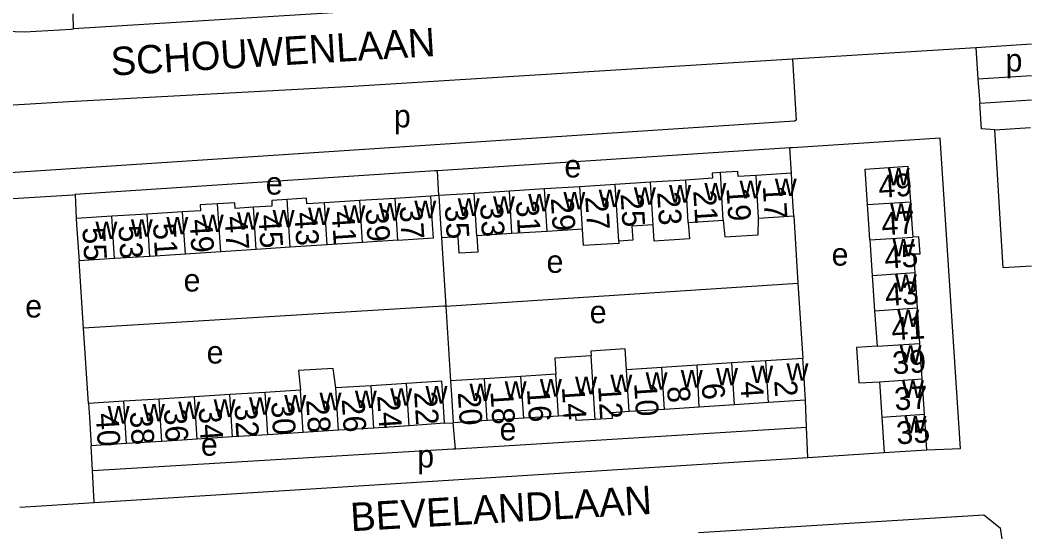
# Model space of a CAD drawing. Extents: x 159675 to 162108, y 386471 to 388472.
# Drawn here: x 160521.9 to 160699.7, y 387695.8 to 387785.9 of the extents above; entities that cross this region are included whole.
import ezdxf

# ---------------------------------------------------------------- set-up
doc = ezdxf.new("R2010")
doc.units = 0
for name, color, linetype in [('BLT_Basislijn', 7, 'Continuous'), ('BLT_Bebouwing', 7, 'Continuous'), ('BLT_Centroide', 7, 'Continuous'), ('BLT_Huisnummer', 7, 'Continuous'), ('BLT_Huisnummer_ tussenligend', 7, 'Continuous'), ('BLT_Onderverdeling_panden', 7, 'Continuous'), ('BLT_Straatnaam', 7, 'Continuous')]:
    doc.layers.add(name, color=color, linetype=linetype)

msp = doc.modelspace()

# ---------------------------------------------------------------- linework, layer by layer
at = {"layer": 'BLT_Basislijn'}
for p, q in [((160593.13, 387788.19), (160531.32, 387784.34)), ((160531.32, 387784.34), (160531.25, 387786.99)), ((160690.21, 387781.03), (160657.88, 387779)), ((160700, 387781.66), (160690.21, 387781.03)), ((160690.21, 387781.03), (160690.53, 387775.57)), ((160690.53, 387775.57), (160700, 387776.16)), ((160690.53, 387775.57), (160690.89, 387771.21)), ((160700, 387771.78), (160690.89, 387771.21)), ((160657.45, 387763.39), (160595.41, 387759.37)), ((160657.72, 387758.93), (160657.45, 387763.39)), ((160595.62, 387755), (160595.41, 387759.37)), ((160531.61, 387755.17), (160531.78, 387750.96)), ((160595.62, 387755), (160594.19, 387754.91)), ((160658.11, 387751.43), (160658.86, 387739.6)), ((160596.08, 387747.54), (160596.84, 387735.53)), ((160533.07, 387731.65), (160532.27, 387743.49)), ((160596.84, 387735.53), (160658.86, 387739.6)), ((160658.86, 387739.6), (160659.71, 387726.33)), ((160596.84, 387735.53), (160597.67, 387722.39)), ((160533.96, 387718.39), (160533.07, 387731.65)), ((160660.39, 387714.22), (160660.18, 387718.96)), ((160596.62, 387714.91), (160598.14, 387714.99)), ((160598.54, 387710.44), (160598.14, 387714.99)), ((160598.54, 387710.44), (160660.39, 387714.22)), ((160660.62, 387708.9), (160660.39, 387714.22)), ((160534.66, 387706.59), (160534.43, 387710.94)), ((160660.62, 387708.9), (160674.04, 387709.75)), ((160534.95, 387700.97), (160660.62, 387708.9)), ((160534.95, 387700.97), (160534.66, 387706.59)), ((160521.82, 387700.14), (160534.95, 387700.97))]:
    msp.add_line(p, q, dxfattribs=at)
for points in [[(160527.76, 387840.6), (160527.25, 387840.57), (160502.28, 387838.83), (160500.84, 387837.06), (160503.49, 387790.4), (160503.64, 387787.61), (160504.25, 387785.6), (160506.13, 387784.42), (160522.67, 387783.82), (160530.89, 387784.31), (160531.32, 387784.34)], [(160657.88, 387779), (160580.55, 387774.24), (160530.49, 387771.52), (160507.02, 387770.08), (160505.52, 387769.45), (160504.87, 387767.96), (160505.85, 387758.08)], [(160657.88, 387779), (160658.53, 387768.27), (160658.27, 387768.11), (160505.85, 387758.08)], [(160693.5, 387766.58), (160691.18, 387766.77), (160690.89, 387771.21)], [(160681.58, 387710.25), (160687.51, 387710.46), (160683.92, 387765.12), (160657.9, 387763.42), (160657.45, 387763.39)], [(160595.41, 387759.37), (160594.92, 387759.34), (160531.61, 387755.17)], [(160506.12, 387753.6), (160531.17, 387755.14), (160531.61, 387755.17)], [(160596.84, 387735.53), (160596.53, 387735.51), (160533.07, 387731.65)], [(160534.66, 387706.59), (160598.15, 387710.42), (160598.54, 387710.44)], [(160641.36, 387695.69), (160691.59, 387698.8), (160694.46, 387696.48), (160694.95, 387693.31), (160695.49, 387685.59), (160695.54, 387684.7)]]:
    msp.add_lwpolyline(points, dxfattribs=at)
at = {"layer": 'BLT_Bebouwing'}
for p, q in [((160693.5, 387766.58), (160699.78, 387766.99)), ((160639.09, 387757.75), (160632.88, 387757.36)), ((160657.72, 387758.93), (160651.51, 387758.54)), ((160608.04, 387755.79), (160601.83, 387755.39)), ((160614.25, 387756.18), (160608.04, 387755.79)), ((160620.46, 387756.57), (160614.25, 387756.18)), ((160626.67, 387756.97), (160620.46, 387756.57)), ((160632.88, 387757.36), (160626.67, 387756.97)), ((160581.71, 387754.12), (160575.47, 387753.73)), ((160587.95, 387754.52), (160581.71, 387754.12)), ((160594.19, 387754.91), (160587.95, 387754.52)), ((160601.83, 387755.39), (160595.62, 387755)), ((160538.02, 387751.36), (160531.78, 387750.96)), ((160544.26, 387751.75), (160538.02, 387751.36)), ((160550.5, 387752.15), (160544.26, 387751.75)), ((160639.51, 387750.26), (160645.71, 387750.65)), ((160651.91, 387751.04), (160658.11, 387751.43)), ((160614.69, 387748.71), (160608.49, 387748.32)), ((160620.9, 387749.1), (160614.69, 387748.71)), ((160588.43, 387747.15), (160582.19, 387746.74)), ((160608.49, 387748.32), (160602.29, 387747.93)), ((160671.52, 387747.19), (160671.94, 387740.95)), ((160557.23, 387745.12), (160550.99, 387744.71)), ((160563.47, 387745.52), (160557.23, 387745.12)), ((160569.46, 387745.91), (160563.47, 387745.52)), ((160575.95, 387746.34), (160569.46, 387745.91)), ((160582.19, 387746.74), (160575.95, 387746.34)), ((160538.51, 387743.9), (160532.27, 387743.49)), ((160544.75, 387744.3), (160538.51, 387743.9)), ((160550.99, 387744.71), (160544.75, 387744.3)), ((160671.94, 387740.95), (160672.36, 387734.71)), ((160679.9, 387735.22), (160679.49, 387741.46)), ((160672.36, 387734.71), (160672.78, 387728.47)), ((160680.32, 387728.98), (160679.9, 387735.22)), ((160680.74, 387722.74), (160680.32, 387728.98)), ((160647.19, 387725.53), (160641.1, 387725.14)), ((160653.2, 387725.91), (160647.19, 387725.53)), ((160659.71, 387726.33), (160653.2, 387725.91)), ((160634.9, 387724.75), (160628.65, 387724.35)), ((160641.1, 387725.14), (160634.9, 387724.75)), ((160603.67, 387722.77), (160597.67, 387722.39)), ((160610.08, 387723.17), (160603.67, 387722.77)), ((160616.22, 387723.56), (160610.08, 387723.17)), ((160673.2, 387722.23), (160673.62, 387715.99)), ((160681.16, 387716.5), (160680.74, 387722.74)), ((160565.06, 387720.35), (160558.84, 387719.96)), ((160571.28, 387720.74), (160565.06, 387720.35)), ((160583.71, 387721.53), (160577.49, 387721.14)), ((160589.93, 387721.92), (160583.71, 387721.53)), ((160540.18, 387718.78), (160533.96, 387718.39)), ((160546.4, 387719.17), (160540.18, 387718.78)), ((160552.62, 387719.57), (160546.4, 387719.17)), ((160558.84, 387719.96), (160552.62, 387719.57)), ((160653.67, 387718.55), (160647.66, 387718.16)), ((160660.18, 387718.96), (160653.67, 387718.55)), ((160635.34, 387717.37), (160629.12, 387716.98)), ((160641.45, 387717.77), (160635.34, 387717.37)), ((160647.66, 387718.16), (160641.45, 387717.77)), ((160596.62, 387714.91), (160590.4, 387714.47)), ((160604.14, 387715.38), (160598.14, 387714.99)), ((160610.6, 387715.8), (160604.14, 387715.38)), ((160616.69, 387716.19), (160610.6, 387715.8)), ((160673.62, 387715.99), (160674.04, 387709.75)), ((160681.58, 387710.25), (160681.16, 387716.5)), ((160571.75, 387713.29), (160565.53, 387712.9)), ((160577.96, 387713.68), (160571.75, 387713.29)), ((160584.18, 387714.08), (160577.96, 387713.68)), ((160590.4, 387714.47), (160584.18, 387714.08)), ((160540.65, 387711.33), (160534.43, 387710.94)), ((160546.87, 387711.72), (160540.65, 387711.33)), ((160553.09, 387712.12), (160546.87, 387711.72)), ((160559.31, 387712.51), (160553.09, 387712.12)), ((160565.53, 387712.9), (160559.31, 387712.51)), ((160674.04, 387709.75), (160681.58, 387710.25))]:
    msp.add_line(p, q, dxfattribs=at)
for points in [[(160700, 387742.6), (160695.02, 387742.3), (160694.55, 387750), (160693.5, 387766.58)], [(160651.51, 387758.54), (160648.33, 387758.34), (160648.27, 387759.27), (160645.24, 387759.07)], [(160671.11, 387753.43), (160670.69, 387759.67), (160678.23, 387760.18), (160678.65, 387753.93)], [(160645.24, 387759.07), (160643.73, 387758.98), (160643.79, 387758.05), (160639.09, 387757.75)], [(160658.11, 387751.43), (160657.96, 387753.83), (160657.72, 387758.93)], [(160568.92, 387754.33), (160566.23, 387754.17), (160566.23, 387753.14), (160562.98, 387752.94)], [(160575.47, 387753.73), (160572.39, 387753.53), (160572.32, 387754.54), (160568.92, 387754.33)], [(160588.43, 387747.15), (160594.67, 387747.55), (160594.51, 387749.89), (160594.51, 387750), (160594.19, 387754.91)], [(160595.62, 387755), (160595.93, 387750), (160596.08, 387747.54)], [(160678.65, 387753.93), (160678.91, 387750), (160679.07, 387747.7)], [(160556.68, 387753.56), (160553.58, 387753.37), (160553.64, 387752.35), (160550.5, 387752.15)], [(160562.98, 387752.94), (160559.76, 387752.75), (160559.69, 387753.73), (160556.68, 387753.56)], [(160671.52, 387747.19), (160671.34, 387750), (160671.11, 387753.43)], [(160531.78, 387750.96), (160531.85, 387750), (160532.12, 387745.83), (160532.27, 387743.49)], [(160645.71, 387750.65), (160645.96, 387747.73), (160651.88, 387748.1), (160651.91, 387751.04)], [(160627.3, 387746.98), (160627.33, 387746.59), (160621.11, 387746.2), (160620.9, 387749.1)], [(160633.35, 387749.88), (160629.61, 387749.64), (160629.77, 387747.13), (160627.3, 387746.98)], [(160639.51, 387750.26), (160639.74, 387747.4), (160633.53, 387747.01), (160633.35, 387749.88)], [(160602.29, 387747.93), (160602.48, 387745.06), (160599.21, 387744.85), (160599.02, 387747.73), (160596.08, 387747.54)], [(160679.49, 387741.46), (160679.26, 387744.74), (160680.35, 387744.74), (160680.14, 387747.77), (160679.07, 387747.7)], [(160628.65, 387724.35), (160628.42, 387728.03), (160622.4, 387727.64), (160622.46, 387726.79)], [(160672.78, 387728.47), (160669.17, 387728.28), (160669.59, 387722.01), (160673.2, 387722.23)], [(160622.46, 387726.79), (160616.04, 387726.39), (160616.22, 387723.56)], [(160660.18, 387718.96), (160659.87, 387723.83), (160659.71, 387726.33)], [(160577.49, 387721.14), (160577, 387724.58), (160570.94, 387724.2), (160571.28, 387720.74)], [(160596.62, 387714.91), (160596.31, 387719.85), (160596.15, 387722.31), (160589.93, 387721.92)], [(160597.67, 387722.39), (160597.83, 387719.89), (160598.14, 387714.99)], [(160533.96, 387718.39), (160534.12, 387715.93), (160534.43, 387710.94)], [(160629.12, 387716.98), (160626.06, 387716.78), (160626.12, 387715.78), (160623.17, 387715.59)], [(160623.17, 387715.59), (160619.81, 387715.38), (160619.75, 387716.38), (160616.69, 387716.19)]]:
    msp.add_lwpolyline(points, dxfattribs=at)
at = {"layer": 'BLT_Onderverdeling_panden'}
for p, q in [((160639.51, 387750.26), (160639.09, 387757.75)), ((160645.71, 387750.65), (160645.24, 387759.07)), ((160651.91, 387751.04), (160651.51, 387758.54)), ((160608.49, 387748.32), (160608.04, 387755.79)), ((160614.69, 387748.71), (160614.25, 387756.18)), ((160620.9, 387749.1), (160620.46, 387756.57)), ((160627.3, 387746.98), (160626.67, 387756.97)), ((160633.35, 387749.88), (160632.88, 387757.36)), ((160569.46, 387745.91), (160568.92, 387754.33)), ((160582.19, 387746.74), (160581.71, 387754.12)), ((160588.43, 387747.15), (160587.95, 387754.52)), ((160602.29, 387747.93), (160601.83, 387755.39)), ((160671.11, 387753.43), (160678.65, 387753.93)), ((160557.23, 387745.12), (160556.68, 387753.56)), ((160563.47, 387745.52), (160562.98, 387752.94)), ((160575.95, 387746.34), (160575.47, 387753.73)), ((160538.51, 387743.9), (160538.02, 387751.36)), ((160544.75, 387744.3), (160544.26, 387751.75)), ((160550.99, 387744.71), (160550.5, 387752.15)), ((160671.52, 387747.19), (160679.07, 387747.7)), ((160671.94, 387740.95), (160679.49, 387741.46)), ((160672.36, 387734.71), (160679.9, 387735.22)), ((160672.78, 387728.47), (160680.32, 387728.98)), ((160623.17, 387715.59), (160622.46, 387726.79)), ((160647.66, 387718.16), (160647.19, 387725.53)), ((160653.67, 387718.55), (160653.2, 387725.91)), ((160629.12, 387716.98), (160628.65, 387724.35)), ((160635.34, 387717.37), (160634.9, 387724.75)), ((160641.45, 387717.77), (160641.1, 387725.14)), ((160604.14, 387715.38), (160603.67, 387722.77)), ((160610.6, 387715.8), (160610.08, 387723.17)), ((160616.69, 387716.19), (160616.22, 387723.56)), ((160673.2, 387722.23), (160680.74, 387722.74)), ((160565.53, 387712.9), (160565.06, 387720.35)), ((160571.75, 387713.29), (160571.28, 387720.74)), ((160577.96, 387713.68), (160577.49, 387721.14)), ((160584.18, 387714.08), (160583.71, 387721.53)), ((160590.4, 387714.47), (160589.93, 387721.92)), ((160540.65, 387711.33), (160540.18, 387718.78)), ((160546.87, 387711.72), (160546.4, 387719.17)), ((160553.09, 387712.12), (160552.62, 387719.57)), ((160559.31, 387712.51), (160558.84, 387719.96)), ((160673.62, 387715.99), (160681.16, 387716.5))]:
    msp.add_line(p, q, dxfattribs=at)

# ---------------------------------------------------------------- texts
at = {"layer": 'BLT_Centroide'}
for s, p in [('p', (160695.4, 387776.86)), ('p', (160587.7, 387767.02)), ('e', (160617.73, 387758.2)), ('w', (160674.66, 387756.81)), ('e', (160565.15, 387755.18)), ('w', (160648.58, 387754.55)), ('w', (160654.78, 387754.94)), ('w', (160623.77, 387752.98)), ('w', (160629.97, 387753.38)), ('w', (160636.17, 387753.77)), ('w', (160642.38, 387754.16)), ('w', (160591.31, 387751.02)), ('w', (160598.95, 387751.44)), ('w', (160605.16, 387751.83)), ('w', (160611.36, 387752.22)), ('w', (160617.56, 387752.59)), ('w', (160566.36, 387749.39)), ('w', (160572.59, 387749.8)), ('w', (160578.83, 387750.2)), ('w', (160585.08, 387750.61)), ('w', (160675.09, 387750.56)), ('w', (160535.16, 387747.36)), ('w', (160541.39, 387747.77)), ('w', (160547.64, 387748.17)), ('w', (160553.88, 387748.58)), ('w', (160560.11, 387748.98)), ('w', (160675.51, 387744.31)), ('e', (160664.78, 387742.67)), ('e', (160614.59, 387741.4)), ('e', (160550.68, 387738.11)), ('w', (160675.93, 387738.09)), ('e', (160522.79, 387733.54)), ('e', (160622.19, 387732.53)), ('w', (160676.34, 387731.84)), ('e', (160554.74, 387725.43)), ('w', (160676.76, 387725.59)), ('w', (160632.03, 387720.81)), ('w', (160638.23, 387721.2)), ('w', (160644.44, 387721.59)), ('w', (160650.64, 387722)), ('w', (160656.84, 387722.39)), ('w', (160607.22, 387719.23)), ('w', (160613.42, 387719.62)), ('w', (160619.62, 387720.03)), ('w', (160625.83, 387720.42)), ('w', (160677.18, 387719.38)), ('w', (160574.62, 387717.22)), ('w', (160580.84, 387717.61)), ('w', (160587.06, 387718)), ('w', (160593.28, 387718.39)), ('w', (160601.02, 387718.84)), ('w', (160549.75, 387715.64)), ('w', (160555.97, 387716.05)), ('w', (160562.19, 387716.42)), ('w', (160568.41, 387716.83)), ('w', (160537.31, 387714.86)), ('w', (160543.53, 387715.25)), ('e', (160606.32, 387711.9)), ('w', (160677.6, 387713.12)), ('e', (160553.72, 387709.2)), ('p', (160591.82, 387707.14))]:
    msp.add_text(s, height=4, dxfattribs=at).set_placement(p)
at = {"layer": 'BLT_Huisnummer'}
for s, rotation, p in [('49', 3.8453, (160673.13, 387754.59)), ('21', 273.5845, (160640.42, 387755.86)), ('17', 273.585, (160652.66, 387756.67)), ('29', 273.7299, (160615.33, 387754.55)), ('25', 273.5836, (160627.62, 387755.29)), ('37', 273.7278, (160588.71, 387753.12)), ('33', 273.7283, (160602.87, 387753.54)), ('49', 273.7139, (160551.71, 387750.75)), ('45', 273.7268, (160563.85, 387751.56)), ('41', 273.7273, (160576.75, 387752.18)), ('55', 273.7139, (160532.84, 387749.33)), ('43', 3.8383, (160674.33, 387735.54)), ('39', 3.8458, (160675.6, 387723.52)), ('2', 273.6326, (160654.68, 387722.42)), ('22', 273.6108, (160591.27, 387720.42)), ('18', 273.6118, (160604.71, 387720.54)), ('14', 273.6128, (160617.28, 387721.31)), ('10', 273.6326, (160630, 387721.96)), ('6', 273.6326, (160641.9, 387721.91)), ('30', 273.6098, (160566.09, 387718.68)), ('26', 273.6103, (160578.52, 387719.14)), ('34', 273.5999, (160553.32, 387717.66)), ('40', 273.6576, (160535.21, 387716.62)), ('35', 3.8383, (160676.29, 387711.18))]:
    msp.add_text(s, height=4, rotation=rotation, dxfattribs=at).set_placement(p)
at = {"layer": 'BLT_Huisnummer_ tussenligend'}
for s, rotation, p in [('19', 273.5845, (160646.26, 387756.3)), ('31', 273.5831, (160609.19, 387754.03)), ('27', 273.5836, (160621.4, 387754.81)), ('23', 273.5841, (160634.06, 387755.6)), ('39', 273.7283, (160582.71, 387752.67)), ('35', 273.7299, (160596.66, 387753.17)), ('47', 3.8378, (160673.67, 387747.99)), ('47', 273.7273, (160557.89, 387751.27)), ('43', 273.7278, (160570.18, 387751.99)), ('53', 273.7139, (160539.19, 387749.68)), ('51', 273.7268, (160545.28, 387750.07)), ('45', 3.8383, (160674.2, 387742.11)), ('41', 3.8458, (160675.42, 387729.48)), ('4', 273.6326, (160648.72, 387722.21)), ('20', 273.6128, (160598.96, 387720.35)), ('16', 273.6326, (160611.13, 387720.94)), ('12', 273.6326, (160623.66, 387721.47)), ('8', 273.6326, (160635.8, 387721.37)), ('37', 3.8458, (160675.95, 387717.16)), ('28', 273.6113, (160572.25, 387719.04)), ('24', 273.6123, (160584.77, 387719.78)), ('38', 273.6098, (160541.2, 387716.92)), ('36', 273.6098, (160547.2, 387717.41)), ('32', 273.6103, (160559.62, 387718.17))]:
    msp.add_text(s, height=4, rotation=rotation, dxfattribs=at).set_placement(p)
at = {"layer": 'BLT_Straatnaam'}
for s, rotation, p in [('SCHOUWENLAAN', 3.4892, (160538.02, 387776.11)), ('BEVELANDLAAN', 3.3177, (160580.19, 387695.89))]:
    msp.add_text(s, height=5, rotation=rotation, dxfattribs=at).set_placement(p)

doc.saveas('drawing.dxf')
